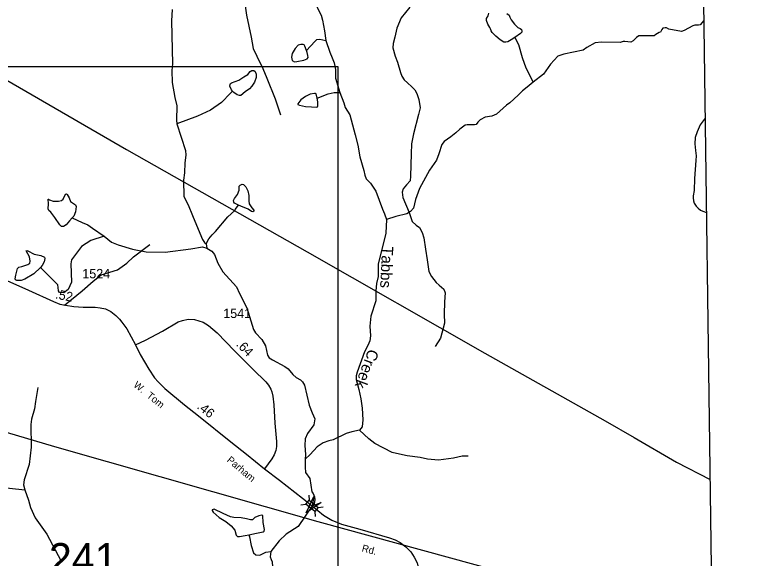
# Model space of a CAD drawing. Extents: x 2056842 to 2160602, y 826753 to 1016856.
# Drawn here: x 2135102 to 2145104, y 938737 to 945983 of the extents above; entities that cross this region are included whole.
import ezdxf

# ---------------------------------------------------------------- set-up
doc = ezdxf.new("R2010")
doc.units = 0
for name, color, linetype in [('Exist Boundary Political CountyLine', 7, 'Continuous'), ('Exist Hydrographic Creek Single Shore', 7, 'Continuous'), ('Exist Hydrographic Creek Single Shore Label', 7, 'Continuous'), ('Exist Hydrographic Misc Water Feature', 7, 'Continuous'), ('Exist Road Non-System Type 51', 7, 'Continuous'), ('Exist Road Secondary Mileage Hundredths English Label', 7, 'Continuous'), ('Exist Road Secondary Structure Standard Bridge Attributed CELL', 7, 'Continuous'), ('Exist Road Secondary Structure Standard Bridge CELL', 7, 'Continuous'), ('Exist Road Secondary Structure Standard Bridge Number Label', 7, 'Continuous'), ('Exist Road Secondary Type 51 Attributed', 7, 'Continuous'), ('Exist Road Secondary Type 51 Label', 7, 'Continuous'), ('Exist Road Secondary Type 51 Number Label', 7, 'Continuous'), ('Exist Utilities Electrical Transmission Line', 7, 'Continuous'), ('Map Preparation Inset Cut Line', 7, 'Continuous')]:
    doc.layers.add(name, color=color, linetype=linetype)

msp = doc.modelspace()

# ---------------------------------------------------------------- linework, layer by layer
at = {"layer": 'Exist Boundary Political CountyLine'}
msp.add_lwpolyline([(2145104, 885849), (2143763, 984829)], dxfattribs=at)
at = {"layer": 'Exist Hydrographic Creek Single Shore'}
for points in [[(2139078, 946792), (2139090, 946761), (2139101, 946674), (2139114, 946347), (2139112, 946256), (2139123, 946123), (2139132, 946086), (2139146, 946055), (2139184, 945981), (2139202, 945913), (2139231, 945773), (2139248, 945641)], [(2137199, 946056), (2137190, 945904), (2137203, 945333), (2137195, 945241), (2137198, 945080), (2137233, 944880), (2137259, 944771), (2137254, 944581), (2137258, 944531)], [(2144290, 945907), (2144239, 945850), (2144219, 945845), (2144167, 945848), (2144142, 945840), (2144028, 945774), (2143992, 945762), (2143823, 945795), (2143791, 945811), (2143772, 945812), (2143743, 945805), (2143729, 945791), (2143709, 945752), (2143691, 945748), (2143649, 945721), (2143626, 945706), (2143421, 945705), (2143388, 945683), (2143347, 945636), (2143315, 945621), (2143234, 945631), (2143211, 945630), (2143172, 945616), (2142925, 945621), (2142838, 945611), (2142729, 945547), (2142677, 945513), (2142421, 945462), (2142341, 945433), (2142242, 945327), (2142152, 945191), (2142010, 945086)], [(2139248, 945641), (2139300, 945486), (2139330, 945410), (2139359, 945345), (2139376, 945257), (2139374, 945140), (2139434, 944948)], [(2142010, 945086), (2141934, 945020), (2141872, 944972), (2141810, 944915), (2141701, 944812), (2141657, 944780), (2141522, 944660), (2141462, 944631), (2141373, 944621), (2141306, 944583), (2141272, 944552), (2141254, 944523), (2141228, 944518), (2141131, 944517), (2141107, 944512), (2141034, 944459), (2140980, 944411), (2140913, 944355), (2140827, 944295), (2140794, 944255), (2140756, 944132), (2140723, 944047), (2140629, 943912), (2140498, 943667), (2140442, 943522), (2140417, 943404), (2140376, 943359), (2140327, 943331), (2140179, 943295), (2140054, 943256)], [(2138001, 944967), (2137977, 944938), (2137857, 944816), (2137710, 944711), (2137534, 944632), (2137258, 944531)], [(2139434, 944948), (2139489, 944811), (2139507, 944750), (2139565, 944649), (2139638, 944384), (2139675, 944245), (2139702, 944088), (2139753, 943908), (2139765, 943844), (2139783, 943798), (2139843, 943740), (2139914, 943632), (2140001, 943390), (2140028, 943328), (2140054, 943256)], [(2137258, 944531), (2137374, 944175), (2137380, 944111), (2137365, 944011), (2137363, 943875), (2137350, 943779), (2137353, 943559), (2137411, 943449), (2137467, 943306), (2137589, 943018), (2137603, 942986), (2137631, 942945), (2137651, 942931)], [(2137651, 942931), (2137687, 942995), (2137731, 943051), (2137775, 943093), (2137939, 943290), (2138035, 943372), (2138039, 943388), (2138083, 943443)], [(2140054, 943256), (2140047, 943070), (2139947, 942658), (2139943, 942493), (2139923, 942401), (2139913, 942301), (2139914, 942169), (2139849, 941966), (2139833, 941832), (2139844, 941703), (2139832, 941636), (2139807, 941572), (2139763, 941490), (2139664, 941216), (2139652, 941168), (2139653, 941120), (2139685, 940986), (2139715, 940861), (2139732, 940736), (2139739, 940580), (2139732, 940488), (2139696, 940442)], [(2136289, 943030), (2136389, 942951), (2136479, 942916), (2136670, 942859), (2136850, 942823), (2137106, 942820), (2137448, 942862), (2137604, 942887), (2137660, 942871)], [(2137651, 942931), (2137659, 942871)], [(2137659, 942871), (2137726, 942831), (2137762, 942789), (2137808, 942670), (2137875, 942554), (2138054, 942355), (2138094, 942267), (2138195, 942073), (2138284, 941786), (2138310, 941740), (2138395, 941654), (2138441, 941566), (2138469, 941442), (2138490, 941410), (2138534, 941381), (2138700, 941292), (2138746, 941260), (2138808, 941184), (2138853, 941146), (2138907, 941116), (2138937, 941088), (2138961, 941045), (2139024, 940777), (2139063, 940675), (2139099, 940595), (2139089, 940515), (2139004, 940397), (2138972, 940329), (2138967, 940239), (2138975, 940117), (2138971, 940057)], [(2139696, 940442), (2139596, 940422), (2139516, 940397), (2139344, 940313), (2139288, 940299), (2139212, 940272), (2139130, 940220), (2139039, 940117), (2138971, 940057)], [(2138971, 940057), (2138970, 939950), (2138978, 939878), (2139034, 939796), (2139062, 939622), (2139078, 939597), (2139097, 939554), (2139100, 939515)], [(2135232, 939647), (2135283, 939507), (2135307, 939411), (2135370, 939275), (2135526, 939056), (2135712, 938703)], [(2139100, 939515), (2139091, 939466), (2139063, 939432), (2138880, 939157), (2138716, 939056), (2138626, 938968), (2138513, 938825)], [(2138218, 939048), (2138230, 939020), (2138251, 938904), (2138281, 938808), (2138313, 938778), (2138365, 938777), (2138445, 938817), (2138513, 938825)], [(2138513, 938825), (2138505, 938752), (2138517, 938716), (2138531, 938686), (2138537, 938619), (2138518, 938538), (2138494, 938444)]]:
    msp.add_lwpolyline(points, dxfattribs=at)
at = {"layer": 'Exist Hydrographic Misc Water Feature'}
for points in [[(2141768, 945684), (2141720, 945652), (2141674, 945626), (2141647, 945618), (2141622, 945622), (2141572, 945651), (2141514, 945700), (2141465, 945747), (2141451, 945770), (2141444, 945797), (2141434, 945817), (2141408, 945861), (2141389, 945907), (2141391, 945934), (2141410, 945973), (2141419, 946007)], [(2141663, 946003), (2141690, 945979), (2141700, 945954), (2141717, 945918), (2141765, 945861), (2141809, 945815), (2141838, 945801), (2141856, 945787), (2141862, 945770), (2141862, 945755), (2141845, 945735), (2141768, 945684)], [(2138988, 945509), (2139100, 945631), (2139129, 945656), (2139166, 945662), (2139248, 945641)], [(2141768, 945684), (2141817, 945589), (2141865, 945417), (2141915, 945277), (2142010, 945086)], [(2138988, 945509), (2138965, 945566), (2138956, 945583), (2138943, 945588), (2138913, 945589), (2138880, 945578), (2138839, 945534), (2138798, 945471), (2138789, 945419), (2138796, 945377), (2138827, 945358), (2138860, 945362), (2138952, 945381), (2139000, 945399), (2139010, 945415), (2139008, 945443), (2138996, 945484), (2138988, 945509)], [(2138001, 944967), (2137987, 944986), (2137969, 945033), (2137971, 945053), (2137976, 945068), (2137991, 945078), (2138038, 945096), (2138086, 945115), (2138154, 945157), (2138205, 945189), (2138240, 945229), (2138259, 945243), (2138285, 945243), (2138305, 945227), (2138316, 945194), (2138318, 945149), (2138296, 945088), (2138258, 945031), (2138229, 944996), (2138171, 944957), (2138112, 944910), (2138096, 944907), (2138063, 944917), (2138022, 944949), (2138001, 944967)], [(2139133, 944871), (2139118, 944930), (2139110, 944935), (2139095, 944935), (2139036, 944927), (2138976, 944896), (2138915, 944849), (2138872, 944799), (2138874, 944788), (2138894, 944780), (2138976, 944763), (2139056, 944755), (2139121, 944752), (2139137, 944757), (2139142, 944771), (2139142, 944823), (2139133, 944871)], [(2139133, 944871), (2139278, 944930), (2139356, 944949), (2139434, 944948)], [(2138083, 943443), (2138031, 943471), (2138019, 943484), (2138017, 943506), (2138030, 943532), (2138068, 943588), (2138090, 943644), (2138092, 943697), (2138106, 943711), (2138130, 943725), (2138150, 943721), (2138182, 943691), (2138206, 943636), (2138219, 943575), (2138219, 943503), (2138223, 943463), (2138259, 943409), (2138287, 943378), (2138287, 943364), (2138274, 943354), (2138254, 943361), (2138210, 943393), (2138115, 943431), (2138083, 943443)], [(2135863, 943278), (2135828, 943236), (2135784, 943184), (2135747, 943160), (2135724, 943162), (2135699, 943182), (2135632, 943279), (2135580, 943350), (2135552, 943373), (2135544, 943397), (2135548, 943465), (2135542, 943523), (2135548, 943527), (2135562, 943518), (2135611, 943499), (2135680, 943499), (2135720, 943506), (2135742, 943523), (2135776, 943592), (2135787, 943597), (2135799, 943589), (2135822, 943545), (2135842, 943494), (2135882, 943466), (2135909, 943449), (2135917, 943427), (2135910, 943356), (2135886, 943299), (2135863, 943278)], [(2135863, 943278), (2135999, 943214), (2136072, 943184), (2136137, 943138), (2136289, 943030)], [(2136289, 943030), (2136112, 942973), (2135987, 942892), (2135857, 942717), (2135847, 942663), (2135856, 942419), (2135811, 942318), (2135752, 942275), (2135696, 942280), (2135680, 942300), (2135679, 942348), (2135672, 942381), (2135543, 942512), (2135443, 942612)], [(2135443, 942612), (2135351, 942530), (2135235, 942456), (2135186, 942442), (2135124, 942442), (2135107, 942447), (2135105, 942462), (2135114, 942509), (2135135, 942601), (2135153, 942617), (2135192, 942627), (2135272, 942654), (2135301, 942673), (2135305, 942698), (2135295, 942755), (2135252, 942836), (2135258, 942841), (2135275, 942834), (2135359, 942791), (2135446, 942772), (2135495, 942751), (2135499, 942732), (2135490, 942688), (2135465, 942639), (2135443, 942612)], [(2135408, 941011), (2135375, 940827), (2135361, 940727), (2135324, 940591), (2135312, 940517), (2135319, 940215), (2135290, 939983), (2135223, 939781), (2135216, 939715), (2135232, 939647)], [(2141143, 940094), (2141063, 940098), (2140951, 940068), (2140751, 940043), (2140605, 940054), (2140503, 940078), (2140331, 940099), (2140231, 940122), (2140133, 940145), (2139901, 940267), (2139820, 940329), (2139696, 940442)], [(2133901, 939568), (2133974, 939603), (2134044, 939627), (2134196, 939656), (2134540, 939688), (2134696, 939720), (2134799, 939719), (2135028, 939668), (2135232, 939647)], [(2138218, 939048), (2138322, 939069), (2138410, 939087), (2138426, 939097), (2138431, 939116), (2138413, 939209), (2138405, 939300), (2138394, 939308), (2138355, 939299), (2138301, 939277), (2138267, 939247), (2138242, 939245), (2138187, 939258), (2138119, 939271), (2138020, 939276), (2137975, 939287), (2137876, 939330), (2137757, 939390), (2137733, 939382), (2137730, 939371), (2137745, 939348), (2137824, 939278), (2137914, 939225), (2137984, 939167), (2138034, 939110), (2138051, 939043), (2138070, 939025), (2138095, 939025), (2138170, 939038), (2138218, 939048)]]:
    msp.add_lwpolyline(points, dxfattribs=at)
at = {"layer": 'Exist Road Non-System Type 51'}
for points in [[(2137988, 947205), (2138028, 947081), (2138075, 946975), (2138100, 946894), (2138112, 946768), (2138144, 946660), (2138182, 946530), (2138191, 946431), (2138174, 946302), (2138165, 946185), (2138174, 946072), (2138189, 945979), (2138253, 945687), (2138279, 945534), (2138326, 945435), (2138405, 945268), (2138459, 945140), (2138573, 944866), (2138629, 944690), (2138643, 944649)], [(2140369, 946088), (2140252, 945943), (2140196, 945808), (2140166, 945686), (2140143, 945602), (2140140, 945543), (2140172, 945431), (2140204, 945352), (2140242, 945214), (2140259, 945165), (2140293, 945116), (2140335, 945078), (2140392, 945024), (2140432, 944985), (2140460, 944933), (2140486, 944856), (2140505, 944742), (2140485, 944653), (2140418, 944396), (2140389, 944263), (2140383, 944128), (2140376, 943831), (2140372, 943770), (2140324, 943718), (2140279, 943661), (2140263, 943617), (2140274, 943549), (2140357, 943345), (2140397, 943227), (2140452, 943180), (2140497, 943148), (2140531, 943079), (2140556, 943011), (2140575, 942856), (2140599, 942717), (2140622, 942561), (2140654, 942493), (2140719, 942413), (2140758, 942376), (2140819, 942323), (2140837, 942274), (2140831, 942156), (2140826, 941992), (2140828, 941870), (2140778, 941671), (2140703, 941558)], [(2144308, 944608), (2144239, 944519), (2144200, 944425), (2144174, 944347), (2144170, 944265), (2144178, 944174), (2144184, 944105), (2144180, 944041), (2144165, 943799), (2144160, 943640), (2144147, 943571), (2144144, 943541), (2144149, 943504), (2144160, 943471), (2144188, 943432), (2144211, 943405), (2144244, 943380), (2144275, 943364), (2144325, 943348)], [(2135763, 942110), (2135998, 942303), (2136145, 942433), (2136249, 942515), (2136468, 942584), (2136593, 942669), (2136683, 942754), (2136902, 942922)]]:
    msp.add_lwpolyline(points, dxfattribs=at)
at = {"layer": 'Exist Road Secondary Structure Standard Bridge Attributed CELL'}
msp.add_lwpolyline([(2139185, 939478), (2138984, 939339), (2139089, 939559), (2139063, 939432)], close=True, dxfattribs=at)
at = {"layer": 'Exist Road Secondary Structure Standard Bridge CELL'}
for p, q in [((2139020, 939577), (2139027, 939509)), ((2138913, 939448), (2138982, 939454)), ((2139143, 939412), (2139212, 939419)), ((2139099, 939359), (2139106, 939290))]:
    msp.add_line(p, q, dxfattribs=at)
msp.add_lwpolyline([(2139027, 939509), (2139144, 939412), (2139099, 939358), (2138982, 939454)], close=True, dxfattribs=at)
at = {"layer": 'Exist Road Secondary Type 51 Attributed'}
for points in [[(2134302, 942676), (2134440, 942639), (2134635, 942580), (2134811, 942518), (2134993, 942442), (2135281, 942313), (2135616, 942158), (2135698, 942124), (2135774, 942109), (2135888, 942091), (2136012, 942085), (2136169, 942084), (2136239, 942075), (2136309, 942061), (2136380, 942025), (2136446, 941975), (2136496, 941925), (2136528, 941886), (2136591, 941793), (2136708, 941582)], [(2136708, 941582), (2136840, 941644), (2137070, 941766), (2137279, 941890), (2137335, 941907), (2137413, 941922), (2137497, 941920), (2137609, 941886), (2137684, 941841), (2137796, 941741), (2138031, 941501)], [(2136708, 941582), (2136773, 941451), (2136885, 941257), (2136962, 941143), (2137012, 941086), (2137101, 940998), (2137362, 940781), (2137549, 940636), (2137982, 940288), (2138191, 940123), (2138427, 939928)], [(2138031, 941501), (2138035, 941497), (2138276, 941253), (2138446, 941089), (2138482, 941044), (2138513, 940990), (2138527, 940954), (2138539, 940895), (2138553, 940782), (2138569, 940536), (2138590, 940292), (2138589, 940224), (2138581, 940172), (2138558, 940114), (2138527, 940059), (2138479, 939993), (2138427, 939928)], [(2138427, 939928), (2138630, 939774), (2138934, 939534), (2139063, 939432)], [(2139063, 939432), (2139215, 939310), (2139325, 939241), (2139458, 939188), (2139699, 939121), (2140095, 939006), (2140172, 938979), (2140240, 938944), (2140315, 938888), (2140379, 938821), (2140424, 938747), (2140467, 938674), (2140481, 938593), (2140510, 938396), (2140585, 937876), (2140605, 937724), (2140645, 937541), (2140702, 937402), (2140791, 937235), (2140943, 936939), (2141037, 936740), (2141111, 936589)]]:
    msp.add_lwpolyline(points, dxfattribs=at)
at = {"layer": 'Exist Utilities Electrical Transmission Line'}
for points in [[(2122197, 950355), (2126070, 949206), (2129544, 948185), (2130576, 947624), (2133817, 945792), (2136588, 944187), (2139000, 942824), (2141369, 941470), (2142971, 940567), (2143358, 940343), (2143922, 940014), (2144373, 939784)], [(2122276, 946950), (2122887, 946820), (2126565, 942883), (2129476, 942034), (2131240, 941526), (2133419, 940877), (2135627, 940227), (2139139, 939225), (2144400, 937782)]]:
    msp.add_lwpolyline(points, dxfattribs=at)
at = {"layer": 'Map Preparation Inset Cut Line'}
msp.add_lwpolyline([(2109704, 945296), (2139408, 945296), (2139408, 921167), (2109704, 921167), (2109704, 945296)], dxfattribs=at)

# ---------------------------------------------------------------- texts
at = {"layer": 'Exist Hydrographic Creek Single Shore Label'}
for s, rotation, p in [('Tabbs', 267.1873, (2139998, 942900)), ('Creek', 249.4015, (2139819, 941536))]:
    msp.add_text(s, height=150, rotation=rotation, dxfattribs=at).set_placement(p)
at = {"layer": 'Exist Road Secondary Mileage Hundredths English Label'}
for s, rotation, p in [('.52', 348.6822, (2135632, 942201)), ('.64', 314.6225, (2138042, 941579)), ('.46', 321.2, (2137519, 940741))]:
    msp.add_text(s, height=125, rotation=rotation, dxfattribs=at).set_placement(p)
at = {"layer": 'Exist Road Secondary Structure Standard Bridge Number Label'}
msp.add_text('241', height=410.1, dxfattribs=at).set_placement((2135554, 938526))
at = {"layer": 'Exist Road Secondary Type 51 Label'}
for s, rotation, p in [('W.  Tom', 320.9889, (2136674, 941031)), ('Parham', 319.918, (2137919, 940031)), ('Rd.', 345.2083, (2139720, 938827))]:
    msp.add_text(s, height=95, rotation=rotation, dxfattribs=at).set_placement(p)
at = {"layer": 'Exist Road Secondary Type 51 Number Label'}
for s, p in [('1524', (2135999, 942469)), ('1541', (2137879, 941939))]:
    msp.add_text(s, height=125, dxfattribs=at).set_placement(p)

doc.saveas('drawing.dxf')
